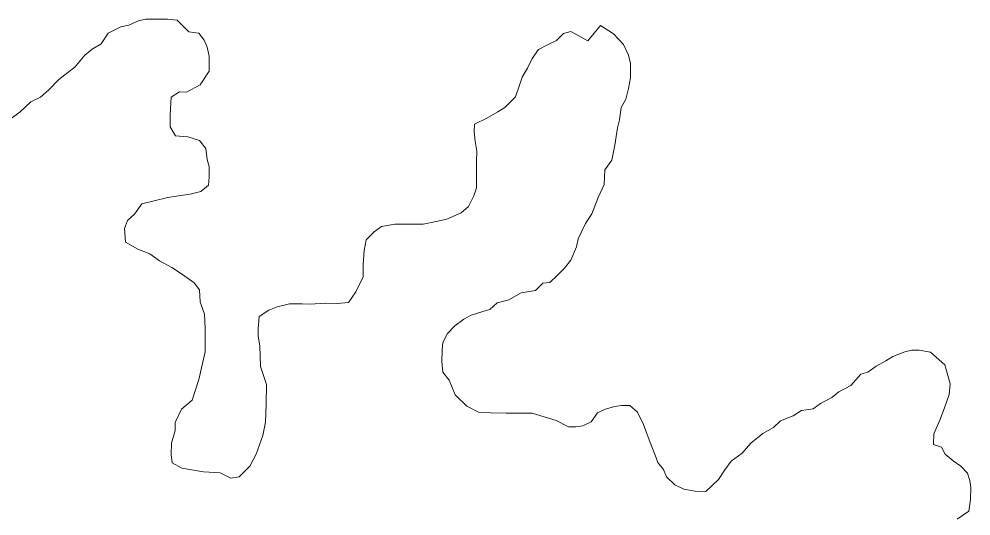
# Model space of a CAD drawing. Extents: x 553962 to 842807, y 8883888 to 9032388.
# Drawn here: x 804769.6 to 805035.7, y 9015255.9 to 9015394.7 of the extents above; entities that cross this region are included whole.
import ezdxf

# ---------------------------------------------------------------- set-up
doc = ezdxf.new("R2010")
doc.units = 0
doc.header["$LTSCALE"] = 200
for name, color, linetype, lineweight in [('23', 7, 'Continuous', 13), ('25', 7, 'Continuous', 13), ('57', 7, 'Continuous', 13)]:
    doc.layers.add(name, color=color, linetype=linetype, lineweight=lineweight)

msp = doc.modelspace()

# ---------------------------------------------------------------- linework, layer by layer
at = {"layer": '23'}
for points in [[(804811.8, 9015367.6), (804811.9, 9015369.6), (804812.1, 9015372.9), (804814.4, 9015374.4), (804816.4, 9015374.3), (804820.2, 9015376.3), (804822.7, 9015380.1), (804822.7, 9015382.1), (804822.7, 9015384.3), (804822.2, 9015386.8), (804821.3, 9015388.8), (804819.8, 9015390.8), (804817, 9015391.1), (804813.8, 9015394.4), (804811.1, 9015394.7), (804808.1, 9015394.7), (804805, 9015394.7), (804803, 9015394.2), (804800.3, 9015393), (804798, 9015392.5), (804794.5, 9015390.8), (804792.5, 9015387.8), (804790, 9015386.3), (804788, 9015384.6), (804785.2, 9015381.3), (804783.2, 9015379.8), (804780.7, 9015377.8), (804777.9, 9015374.9), (804775.6, 9015372.9), (804772.9, 9015371.6), (804769.8, 9015368.7), (804767.1, 9015366.7)], [(804928.6, 9015388.6), (804923.8, 9015391.2), (804921.8, 9015390.7), (804919.8, 9015388.7), (804917.3, 9015387.5), (804914.8, 9015386.2), (804913, 9015383.7), (804911.7, 9015381), (804910.2, 9015378.5), (804909.5, 9015376.2), (804908.4, 9015373), (804905.4, 9015370), (804903.4, 9015368.8), (804900.4, 9015367), (804896.9, 9015365.3), (804896.8, 9015363.3), (804897.1, 9015360.6), (804897.6, 9015357.8), (804897.5, 9015354.8), (804897.5, 9015351.3), (804897.5, 9015347.5), (804896.7, 9015345.3), (804895.2, 9015342.3), (804893.2, 9015340.6), (804889.2, 9015338.8), (804886.2, 9015338.1), (804882.6, 9015337.4), (804880.4, 9015337.4), (804876.9, 9015337.4), (804874.6, 9015337.4), (804870.9, 9015336.7), (804868.9, 9015335.2), (804866.6, 9015333), (804866.1, 9015330), (804865.8, 9015326.2), (804865.8, 9015322.7), (804863.7, 9015318.5), (804861.7, 9015315.5), (804858.5, 9015315.2), (804855.2, 9015315.3), (804851, 9015315), (804848.7, 9015315.1), (804845.2, 9015315.1), (804841.7, 9015314.3), (804839.4, 9015313.4), (804836.7, 9015311.6), (804836.4, 9015308.1), (804836.4, 9015306.1), (804836.9, 9015303.4), (804837.1, 9015297.6), (804838.8, 9015292.6), (804838.7, 9015287.1), (804838.5, 9015282.1), (804837.7, 9015278.3), (804835.9, 9015273.1), (804834.1, 9015269.8), (804831.1, 9015266.8), (804828.8, 9015266.4), (804825.8, 9015267.9), (804821.1, 9015268.2), (804817.8, 9015268.7), (804815.1, 9015269.2), (804812.4, 9015270.7), (804812.1, 9015273), (804812.2, 9015276.2), (804813.2, 9015279.7), (804813.2, 9015282), (804815, 9015285.7), (804818, 9015288.2), (804819.8, 9015294), (804821.6, 9015301.7), (804821.6, 9015308.2), (804821.4, 9015312.2), (804820.2, 9015315.7), (804820, 9015319), (804818.5, 9015321), (804815.3, 9015323.3), (804812.3, 9015325.3), (804808.8, 9015327.1), (804806.1, 9015329.1), (804802.8, 9015330.4), (804799.3, 9015332.4), (804799.1, 9015336.2), (804799.9, 9015338.4), (804801.9, 9015340.2), (804803.9, 9015343.1), (804807.4, 9015343.9), (804811.2, 9015344.8), (804814.2, 9015345.3), (804817.4, 9015345.8), (804820.4, 9015346.5), (804822.5, 9015348.3), (804822.7, 9015350.5), (804822.7, 9015353.5), (804822.2, 9015355.5), (804821.8, 9015358.5), (804820, 9015360.8), (804816.8, 9015361.8), (804813.3, 9015362.1), (804811.8, 9015364.6), (804811.8, 9015367.6)], [(805028.4, 9015298.1), (805024.4, 9015301.6), (805021.2, 9015302.2), (805019.2, 9015302.2), (805017.2, 9015301.7), (805013.9, 9015300.4), (805011.9, 9015299.2), (805009.2, 9015297.7), (805006.9, 9015296), (805004.9, 9015295.5), (805002.1, 9015292.3), (804998.8, 9015290.5), (804996.8, 9015289), (804993.6, 9015287.3), (804991.6, 9015285.8), (804988.3, 9015285.3), (804986, 9015283.8), (804982.5, 9015282.4), (804980.5, 9015280.6), (804977.5, 9015278.9), (804974.2, 9015276.2), (804971.7, 9015273.4), (804968.7, 9015271.2), (804966.9, 9015268.7), (804965.1, 9015266), (804961.6, 9015262.7), (804958.6, 9015262.8), (804955.4, 9015263.3), (804952.9, 9015264.6), (804950.6, 9015266.8), (804949.7, 9015268.8), (804948.2, 9015270.8), (804947.4, 9015272.8), (804946.2, 9015275.9), (804945.5, 9015277.9), (804944.2, 9015281.4), (804942.5, 9015284.9), (804940.3, 9015286.7), (804938, 9015286.7), (804936, 9015286.4), (804933.5, 9015285.7), (804931.3, 9015284.7), (804929.5, 9015282.2), (804927.2, 9015281), (804925.2, 9015280.8), (804923.2, 9015280.8), (804919.7, 9015282.5), (804913, 9015284.6), (804905.8, 9015284.6), (804901.5, 9015284.7), (804898, 9015284.9), (804894.8, 9015286.5), (804891.5, 9015289.7), (804889.8, 9015293.8), (804888.1, 9015296), (804887.8, 9015299), (804887.9, 9015302.3), (804888.1, 9015304.3), (804889.4, 9015306.8), (804891.4, 9015309), (804893.9, 9015310.8), (804896, 9015312), (804899.2, 9015313), (804901.2, 9015313.5), (804903.2, 9015315.4), (804906.5, 9015316.2), (804910, 9015318.2), (804914, 9015318.9), (804916, 9015320.9), (804918, 9015321.1), (804920.1, 9015323.1), (804922.1, 9015325.1), (804923.8, 9015327.3), (804925.4, 9015331.1), (804925.9, 9015333.3), (804927.9, 9015337.6), (804929.7, 9015340.3), (804931.5, 9015344.8), (804933.2, 9015348.5), (804933.3, 9015352.6), (804935.3, 9015355.3), (804936.1, 9015359.5), (804936.9, 9015364.3), (804937.4, 9015366.5), (804937.9, 9015370), (804939.2, 9015372.3), (804940, 9015375.3), (804940.5, 9015378.3), (804940.5, 9015382.3), (804940, 9015384.6), (804938.6, 9015387.6), (804935.8, 9015390.6), (804932.1, 9015392.9), (804928.6, 9015388.6)], [(805031.8, 9015255), (805035.1, 9015257.2), (805035.6, 9015260.5), (805035.7, 9015263.8), (805035.4, 9015265.8), (805034.7, 9015267.8), (805032.9, 9015269.8), (805030.7, 9015271.3), (805028.5, 9015273.1), (805027.5, 9015275.1), (805025.2, 9015275.8), (805025.3, 9015278.8), (805027, 9015282.6), (805028.3, 9015286.1), (805029.6, 9015289.8), (805029.9, 9015292.8), (805028.4, 9015298.1)]]:
    msp.add_lwpolyline(points, dxfattribs=at)
at = {"layer": '25'}
for points in [[(804811.8, 9015367.6), (804811.9, 9015369.6), (804812.1, 9015372.9), (804814.4, 9015374.4), (804816.4, 9015374.3), (804820.2, 9015376.3), (804822.7, 9015380.1), (804822.7, 9015382.1), (804822.7, 9015384.3), (804822.2, 9015386.8), (804821.3, 9015388.8), (804819.8, 9015390.8), (804817, 9015391.1), (804813.8, 9015394.4), (804811.1, 9015394.7), (804808.1, 9015394.7), (804805, 9015394.7), (804803, 9015394.2), (804800.3, 9015393), (804798, 9015392.5), (804794.5, 9015390.8), (804792.5, 9015387.8), (804790, 9015386.3), (804788, 9015384.6), (804785.2, 9015381.3), (804783.2, 9015379.8), (804780.7, 9015377.8), (804777.9, 9015374.9), (804775.6, 9015372.9), (804772.9, 9015371.6), (804769.8, 9015368.7), (804767.1, 9015366.7)], [(804928.6, 9015388.6), (804923.8, 9015391.2), (804921.8, 9015390.7), (804919.8, 9015388.7), (804917.3, 9015387.5), (804914.8, 9015386.2), (804913, 9015383.7), (804911.7, 9015381), (804910.2, 9015378.5), (804909.5, 9015376.2), (804908.4, 9015373), (804905.4, 9015370), (804903.4, 9015368.8), (804900.4, 9015367), (804896.9, 9015365.3), (804896.8, 9015363.3), (804897.1, 9015360.6), (804897.6, 9015357.8), (804897.5, 9015354.8), (804897.5, 9015351.3), (804897.5, 9015347.5), (804896.7, 9015345.3), (804895.2, 9015342.3), (804893.2, 9015340.6), (804889.2, 9015338.8), (804886.2, 9015338.1), (804882.6, 9015337.4), (804880.4, 9015337.4), (804876.9, 9015337.4), (804874.6, 9015337.4), (804870.9, 9015336.7), (804868.9, 9015335.2), (804866.6, 9015333), (804866.1, 9015330), (804865.8, 9015326.2), (804865.8, 9015322.7), (804863.7, 9015318.5), (804861.7, 9015315.5), (804858.5, 9015315.2), (804855.2, 9015315.3), (804851, 9015315), (804848.7, 9015315.1), (804845.2, 9015315.1), (804841.7, 9015314.3), (804839.4, 9015313.4), (804836.7, 9015311.6), (804836.4, 9015308.1), (804836.4, 9015306.1), (804836.9, 9015303.4), (804837.1, 9015297.6), (804838.8, 9015292.6), (804838.7, 9015287.1), (804838.5, 9015282.1), (804837.7, 9015278.3), (804835.9, 9015273.1), (804834.1, 9015269.8), (804831.1, 9015266.8), (804828.8, 9015266.4), (804825.8, 9015267.9), (804821.1, 9015268.2), (804817.8, 9015268.7), (804815.1, 9015269.2), (804812.4, 9015270.7), (804812.1, 9015273), (804812.2, 9015276.2), (804813.2, 9015279.7), (804813.2, 9015282), (804815, 9015285.7), (804818, 9015288.2), (804819.8, 9015294), (804821.6, 9015301.7), (804821.6, 9015308.2), (804821.4, 9015312.2), (804820.2, 9015315.7), (804820, 9015319), (804818.5, 9015321), (804815.3, 9015323.3), (804812.3, 9015325.3), (804808.8, 9015327.1), (804806.1, 9015329.1), (804802.8, 9015330.4), (804799.3, 9015332.4), (804799.1, 9015336.2), (804799.9, 9015338.4), (804801.9, 9015340.2), (804803.9, 9015343.1), (804807.4, 9015343.9), (804811.2, 9015344.8), (804814.2, 9015345.3), (804817.4, 9015345.8), (804820.4, 9015346.5), (804822.5, 9015348.3), (804822.7, 9015350.5), (804822.7, 9015353.5), (804822.2, 9015355.5), (804821.8, 9015358.5), (804820, 9015360.8), (804816.8, 9015361.8), (804813.3, 9015362.1), (804811.8, 9015364.6), (804811.8, 9015367.6)], [(805028.4, 9015298.1), (805024.4, 9015301.6), (805021.2, 9015302.2), (805019.2, 9015302.2), (805017.2, 9015301.7), (805013.9, 9015300.4), (805011.9, 9015299.2), (805009.2, 9015297.7), (805006.9, 9015296), (805004.9, 9015295.5), (805002.1, 9015292.3), (804998.8, 9015290.5), (804996.8, 9015289), (804993.6, 9015287.3), (804991.6, 9015285.8), (804988.3, 9015285.3), (804986, 9015283.8), (804982.5, 9015282.4), (804980.5, 9015280.6), (804977.5, 9015278.9), (804974.2, 9015276.2), (804971.7, 9015273.4), (804968.7, 9015271.2), (804966.9, 9015268.7), (804965.1, 9015266), (804961.6, 9015262.7), (804958.6, 9015262.8), (804955.4, 9015263.3), (804952.9, 9015264.6), (804950.6, 9015266.8), (804949.7, 9015268.8), (804948.2, 9015270.8), (804947.4, 9015272.8), (804946.2, 9015275.9), (804945.5, 9015277.9), (804944.2, 9015281.4), (804942.5, 9015284.9), (804940.3, 9015286.7), (804938, 9015286.7), (804936, 9015286.4), (804933.5, 9015285.7), (804931.3, 9015284.7), (804929.5, 9015282.2), (804927.2, 9015281), (804925.2, 9015280.8), (804923.2, 9015280.8), (804919.7, 9015282.5), (804913, 9015284.6), (804905.8, 9015284.6), (804901.5, 9015284.7), (804898, 9015284.9), (804894.8, 9015286.5), (804891.5, 9015289.7), (804889.8, 9015293.8), (804888.1, 9015296), (804887.8, 9015299), (804887.9, 9015302.3), (804888.1, 9015304.3), (804889.4, 9015306.8), (804891.4, 9015309), (804893.9, 9015310.8), (804896, 9015312), (804899.2, 9015313), (804901.2, 9015313.5), (804903.2, 9015315.4), (804906.5, 9015316.2), (804910, 9015318.2), (804914, 9015318.9), (804916, 9015320.9), (804918, 9015321.1), (804920.1, 9015323.1), (804922.1, 9015325.1), (804923.8, 9015327.3), (804925.4, 9015331.1), (804925.9, 9015333.3), (804927.9, 9015337.6), (804929.7, 9015340.3), (804931.5, 9015344.8), (804933.2, 9015348.5), (804933.3, 9015352.6), (804935.3, 9015355.3), (804936.1, 9015359.5), (804936.9, 9015364.3), (804937.4, 9015366.5), (804937.9, 9015370), (804939.2, 9015372.3), (804940, 9015375.3), (804940.5, 9015378.3), (804940.5, 9015382.3), (804940, 9015384.6), (804938.6, 9015387.6), (804935.8, 9015390.6), (804932.1, 9015392.9), (804928.6, 9015388.6)], [(805031.8, 9015255), (805035.1, 9015257.2), (805035.6, 9015260.5), (805035.7, 9015263.8), (805035.4, 9015265.8), (805034.7, 9015267.8), (805032.9, 9015269.8), (805030.7, 9015271.3), (805028.5, 9015273.1), (805027.5, 9015275.1), (805025.2, 9015275.8), (805025.3, 9015278.8), (805027, 9015282.6), (805028.3, 9015286.1), (805029.6, 9015289.8), (805029.9, 9015292.8), (805028.4, 9015298.1)]]:
    msp.add_lwpolyline(points, dxfattribs=at)
at = {"layer": '57'}
for points in [[(804767.1, 9015366.7), (804769.8, 9015368.7), (804772.9, 9015371.6), (804775.6, 9015372.9), (804777.9, 9015374.9), (804780.7, 9015377.8), (804783.2, 9015379.8), (804785.2, 9015381.3), (804788, 9015384.6), (804790, 9015386.3), (804792.5, 9015387.8), (804794.5, 9015390.8), (804798, 9015392.5), (804800.3, 9015393), (804803, 9015394.2), (804805, 9015394.7), (804808.1, 9015394.7), (804811.1, 9015394.7), (804813.8, 9015394.4), (804817, 9015391.1), (804819.8, 9015390.8), (804821.3, 9015388.8), (804822.2, 9015386.8), (804822.7, 9015384.3), (804822.7, 9015382.1), (804822.7, 9015380.1), (804820.2, 9015376.3), (804816.4, 9015374.3), (804814.4, 9015374.4), (804812.1, 9015372.9), (804811.9, 9015369.6), (804811.8, 9015367.6)], [(804811.8, 9015367.6), (804811.8, 9015364.6), (804813.3, 9015362.1), (804816.8, 9015361.8), (804820, 9015360.8), (804821.8, 9015358.5), (804822.2, 9015355.5), (804822.7, 9015353.5), (804822.7, 9015350.5), (804822.5, 9015348.3), (804820.4, 9015346.5), (804817.4, 9015345.8), (804814.2, 9015345.3), (804811.2, 9015344.8), (804807.4, 9015343.9), (804803.9, 9015343.1), (804801.9, 9015340.2), (804799.9, 9015338.4), (804799.1, 9015336.2), (804799.3, 9015332.4), (804802.8, 9015330.4), (804806.1, 9015329.1), (804808.8, 9015327.1), (804812.3, 9015325.3), (804815.3, 9015323.3), (804818.5, 9015321), (804820, 9015319), (804820.2, 9015315.7), (804821.4, 9015312.2), (804821.6, 9015308.2), (804821.6, 9015301.7), (804819.8, 9015294), (804818, 9015288.2), (804815, 9015285.7), (804813.2, 9015282), (804813.2, 9015279.7), (804812.2, 9015276.2), (804812.1, 9015273), (804812.4, 9015270.7), (804815.1, 9015269.2), (804817.8, 9015268.7), (804821.1, 9015268.2), (804825.8, 9015267.9), (804828.8, 9015266.4), (804831.1, 9015266.8), (804834.1, 9015269.8), (804835.9, 9015273.1), (804837.7, 9015278.3), (804838.5, 9015282.1), (804838.7, 9015287.1), (804838.8, 9015292.6), (804837.1, 9015297.6), (804836.9, 9015303.4), (804836.4, 9015306.1), (804836.4, 9015308.1), (804836.7, 9015311.6), (804839.4, 9015313.4), (804841.7, 9015314.3), (804845.2, 9015315.1), (804848.7, 9015315.1), (804851, 9015315), (804855.2, 9015315.3), (804858.5, 9015315.2), (804861.7, 9015315.5), (804863.7, 9015318.5), (804865.8, 9015322.7), (804865.8, 9015326.2), (804866.1, 9015330), (804866.6, 9015333), (804868.9, 9015335.2), (804870.9, 9015336.7), (804874.6, 9015337.4), (804876.9, 9015337.4), (804880.4, 9015337.4), (804882.6, 9015337.4), (804886.2, 9015338.1), (804889.2, 9015338.8), (804893.2, 9015340.6), (804895.2, 9015342.3), (804896.7, 9015345.3), (804897.5, 9015347.5), (804897.5, 9015351.3), (804897.5, 9015354.8), (804897.6, 9015357.8), (804897.1, 9015360.6), (804896.8, 9015363.3), (804896.9, 9015365.3), (804900.4, 9015367), (804903.4, 9015368.8), (804905.4, 9015370), (804908.4, 9015373), (804909.5, 9015376.2), (804910.2, 9015378.5), (804911.7, 9015381), (804913, 9015383.7), (804914.8, 9015386.2), (804917.3, 9015387.5), (804919.8, 9015388.7), (804921.8, 9015390.7), (804923.8, 9015391.2), (804928.6, 9015388.6)], [(804928.6, 9015388.6), (804932.1, 9015392.9), (804935.8, 9015390.6), (804938.6, 9015387.6), (804940, 9015384.6), (804940.5, 9015382.3), (804940.5, 9015378.3), (804940, 9015375.3), (804939.2, 9015372.3), (804937.9, 9015370), (804937.4, 9015366.5), (804936.9, 9015364.3), (804936.1, 9015359.5), (804935.3, 9015355.3), (804933.3, 9015352.6), (804933.2, 9015348.5), (804931.5, 9015344.8), (804929.7, 9015340.3), (804927.9, 9015337.6), (804925.9, 9015333.3), (804925.4, 9015331.1), (804923.8, 9015327.3), (804922.1, 9015325.1), (804920.1, 9015323.1), (804918, 9015321.1), (804916, 9015320.9), (804914, 9015318.9), (804910, 9015318.2), (804906.5, 9015316.2), (804903.2, 9015315.4), (804901.2, 9015313.5), (804899.2, 9015313), (804896, 9015312), (804893.9, 9015310.8), (804891.4, 9015309), (804889.4, 9015306.8), (804888.1, 9015304.3), (804887.9, 9015302.3), (804887.8, 9015299), (804888.1, 9015296), (804889.8, 9015293.8), (804891.5, 9015289.7), (804894.8, 9015286.5), (804898, 9015284.9), (804901.5, 9015284.7), (804905.8, 9015284.6), (804913, 9015284.6), (804919.7, 9015282.5), (804923.2, 9015280.8), (804925.2, 9015280.8), (804927.2, 9015281), (804929.5, 9015282.2), (804931.3, 9015284.7), (804933.5, 9015285.7), (804936, 9015286.4), (804938, 9015286.7), (804940.3, 9015286.7), (804942.5, 9015284.9), (804944.2, 9015281.4), (804945.5, 9015277.9), (804946.2, 9015275.9), (804947.4, 9015272.8), (804948.2, 9015270.8), (804949.7, 9015268.8), (804950.6, 9015266.8), (804952.9, 9015264.6), (804955.4, 9015263.3), (804958.6, 9015262.8), (804961.6, 9015262.7), (804965.1, 9015266), (804966.9, 9015268.7), (804968.7, 9015271.2), (804971.7, 9015273.4), (804974.2, 9015276.2), (804977.5, 9015278.9), (804980.5, 9015280.6), (804982.5, 9015282.4), (804986, 9015283.8), (804988.3, 9015285.3), (804991.6, 9015285.8), (804993.6, 9015287.3), (804996.8, 9015289), (804998.8, 9015290.5), (805002.1, 9015292.3), (805004.9, 9015295.5), (805006.9, 9015296), (805009.2, 9015297.7), (805011.9, 9015299.2), (805013.9, 9015300.4), (805017.2, 9015301.7), (805019.2, 9015302.2), (805021.2, 9015302.2), (805024.4, 9015301.6), (805028.4, 9015298.1)], [(805028.4, 9015298.1), (805029.9, 9015292.8), (805029.6, 9015289.8), (805028.3, 9015286.1), (805027, 9015282.6), (805025.3, 9015278.8), (805025.2, 9015275.8), (805027.5, 9015275.1), (805028.5, 9015273.1), (805030.7, 9015271.3), (805032.9, 9015269.8), (805034.7, 9015267.8), (805035.4, 9015265.8), (805035.7, 9015263.8), (805035.6, 9015260.5), (805035.1, 9015257.2), (805031.8, 9015255)]]:
    msp.add_lwpolyline(points, dxfattribs=at)

doc.saveas('drawing.dxf')
